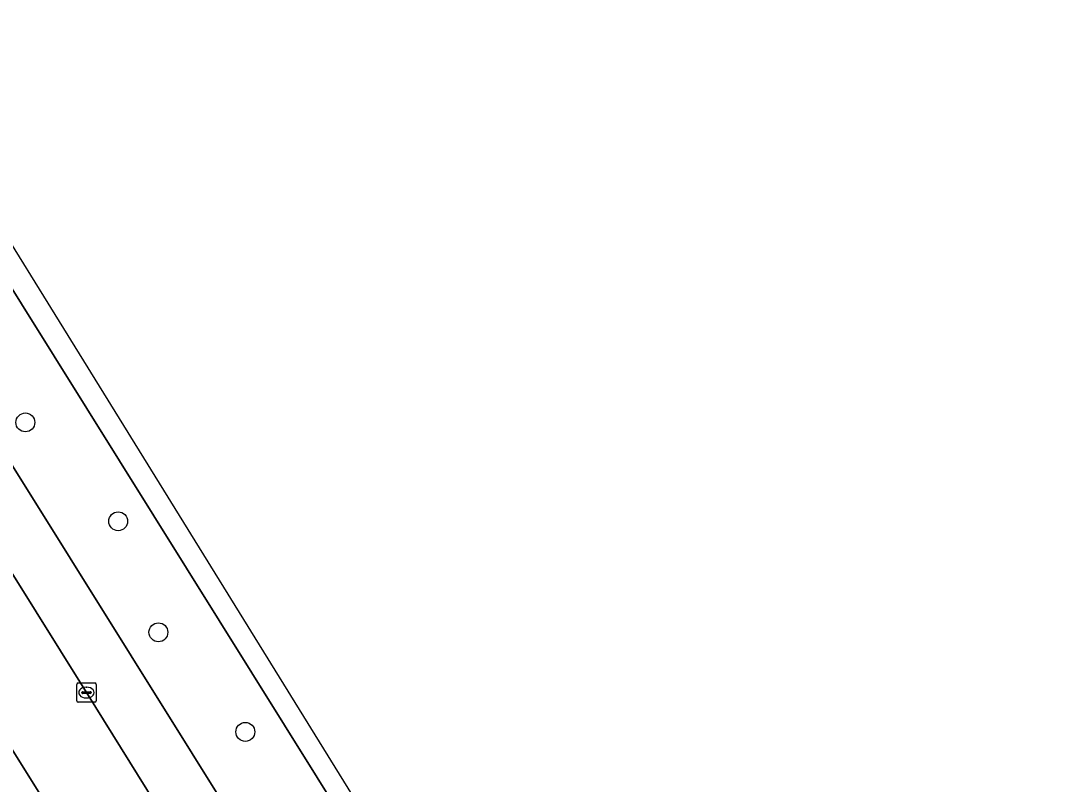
# Model space of a CAD drawing. Extents: x 159279 to 160377, y 384531 to 385888.
# Drawn here: x 159834.9 to 159888.3, y 385587.7 to 385627.3 of the extents above; entities that cross this region are included whole.
import ezdxf

# ---------------------------------------------------------------- set-up
doc = ezdxf.new("R2010")
doc.units = 0
for name, color, linetype in [('IMGEO_Berm_groen', 7, 'Continuous'), ('IMGEO_Boom', 7, 'Continuous'), ('IMGEO_Fietspad_gesloten', 7, 'Continuous'), ('IMGEO_Kolk', 7, 'Continuous'), ('IMGEO_Rijbaan_regionaal_gesloten', 7, 'Continuous')]:
    doc.layers.add(name, color=color, linetype=linetype)

msp = doc.modelspace()

# ---------------------------------------------------------------- linework, layer by layer
at = {"layer": 'IMGEO_Berm_groen'}
for points in [[(159816.144, 385642.784), (159798.174, 385671.514), (159794.086, 385668.963), (159812.087, 385640.123), (159853.276, 385574.135)], [(159838.316, 385592.486), (159829.049, 385607.333), (159819.248, 385623.021), (159809.43, 385638.724), (159800.143, 385653.567), (159799.559, 385654.409), (159797.883, 385656.18), (159794.348, 385653.769), (159804.978, 385636.776), (159841.351, 385578.498), (159876.93, 385521.556), (159876.969, 385521.494)], [(159887.6, 385528.252), (159875.925, 385546.962), (159816.144, 385642.784)], [(159878.498, 385522.546), (159865.672, 385543.084), (159860.75, 385550.932), (159859.251, 385553.533), (159856.451, 385559.128), (159848.72, 385574.794), (159847.311, 385577.733), (159845.85, 385580.372), (159838.316, 385592.486)]]:
    msp.add_lwpolyline(points, dxfattribs=at)
at = {"layer": 'IMGEO_Boom'}
for centre in [(159835.149, 385606.495), (159839.96, 385601.368), (159842.043, 385595.61), (159846.548, 385590.447)]:
    msp.add_circle(centre, 0.489, dxfattribs=at)
at = {"layer": 'IMGEO_Fietspad_gesloten'}
msp.add_lwpolyline([(159683.485, 385818.555), (159695.188, 385802.278), (159729.815, 385750), (159737.215, 385738.828), (159738.844, 385736.282), (159769.444, 385687.297), (159773.292, 385681.136), (159801.995, 385635.214), (159838.479, 385576.785), (159874.063, 385519.7), (159876.93, 385521.556), (159841.351, 385578.498), (159804.978, 385636.776), (159794.348, 385653.769), (159776.137, 385682.914)], dxfattribs=at)
at = {"layer": 'IMGEO_Kolk'}
for p, q in [((159837.814, 385592.059), (159837.814, 385592.911)), ((159837.889, 385592.985), (159838.741, 385592.985)), ((159838.815, 385592.911), (159838.815, 385592.059)), ((159838.073, 385592.479), (159838.073, 385592.491)), ((159838.511, 385592.442), (159838.113, 385592.442)), ((159838.116, 385592.528), (159838.514, 385592.528)), ((159838.302, 385592.765), (159838.327, 385592.765)), ((159838.557, 385592.491), (159838.557, 385592.479)), ((159838.741, 385591.985), (159837.889, 385591.985)), ((159838.325, 385592.205), (159838.3, 385592.205))]:
    msp.add_line(p, q, dxfattribs=at)
for points in [[(159837.814, 385592.059), (159837.814, 385592.911)], [(159837.889, 385592.985), (159838.741, 385592.985)], [(159838.815, 385592.911), (159838.815, 385592.059)], [(159838.741, 385591.985), (159837.889, 385591.985)]]:
    msp.add_lwpolyline(points, dxfattribs=at)
for centre, radius, start, end in [((159837.891, 385592.909), 0.0765, 91.552, 178.448), ((159837.891, 385592.909), 0.0765, 91.552, 178.448), ((159838.739, 385592.909), 0.0765, 1.552, 88.448), ((159838.739, 385592.909), 0.0765, 1.552, 88.448), ((159838.113, 385592.488), 0.0403, 85.8775, 175.7526), ((159838.11, 385592.478), 0.0366, 178.938, 274.7102), ((159838.514, 385592.485), 0.043, 264.8664, 352.4533), ((159838.518, 385592.49), 0.0386, 1.7309, 96.639), ((159837.891, 385592.061), 0.0765, 181.552, 268.448), ((159837.891, 385592.061), 0.0765, 181.552, 268.448), ((159838.739, 385592.061), 0.0765, 271.552, 358.448), ((159838.739, 385592.061), 0.0765, 271.552, 358.448)]:
    msp.add_arc(centre, radius, start, end, dxfattribs=at)
for centre, major_axis, ratio, start_param, end_param in [((159838.301, 385592.485), (-0.387, 0.002), 0.722429, 4.712389, 7.853982), ((159838.326, 385592.485), (-0.39, 0.002), 0.717154, 1.570796, 4.712389)]:
    msp.add_ellipse(centre, major_axis=major_axis, ratio=ratio, start_param=start_param, end_param=end_param, dxfattribs=at)
at = {"layer": 'IMGEO_Rijbaan_regionaal_gesloten'}
msp.add_lwpolyline([(159888.265, 385528.715), (159877.337, 385546.343), (159793.146, 385682.519), (159722.474, 385795.185), (159729.239, 385781.429), (159735.956, 385770.912), (159737.075, 385769.267), (159737.528, 385768.544), (159738.322, 385767.278), (159741.174, 385762.728), (159749.122, 385750), (159773.122, 385711.566), (159783.004, 385695.767), (159797.627, 385672.389), (159798.174, 385671.514), (159816.144, 385642.784), (159875.925, 385546.962), (159887.6, 385528.252)], close=True, dxfattribs=at)
for points in [[(159853.276, 385574.135), (159812.087, 385640.123), (159794.086, 385668.963), (159793.539, 385669.839), (159778.941, 385693.229)], [(159809.43, 385638.724), (159819.248, 385623.021), (159829.049, 385607.333), (159838.316, 385592.486), (159845.85, 385580.372), (159847.311, 385577.733), (159869.867, 385541.818), (159881.002, 385524.089), (159883.705, 385525.756), (159869.908, 385547.698), (159861.173, 385561.589), (159856.171, 385570.012)]]:
    msp.add_lwpolyline(points, dxfattribs=at)

doc.saveas('drawing.dxf')
